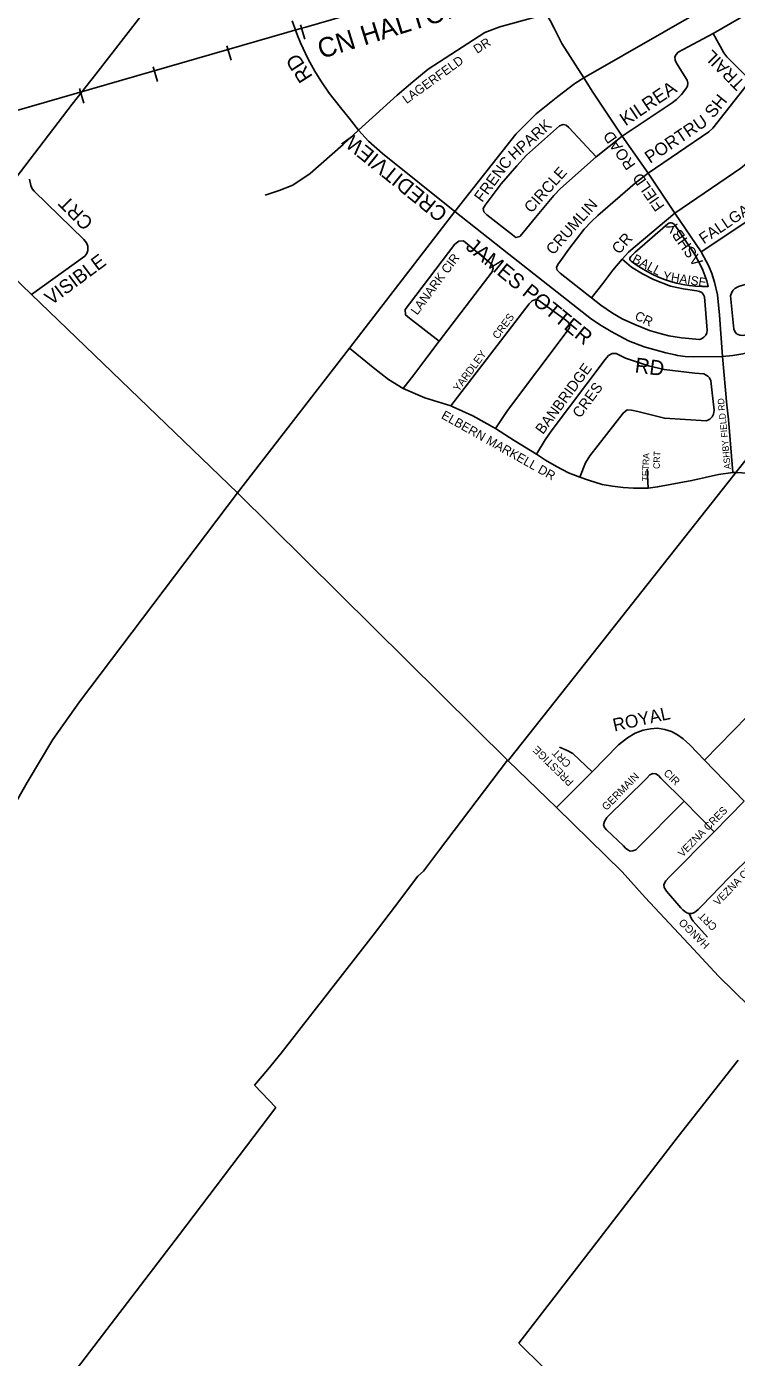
# Model space of a CAD drawing. Extents: x 586326 to 623965, y 4819854 to 4857850.
# Drawn here: x 594011 to 595187, y 4834124 to 4836331 of the extents above; entities that cross this region are included whole.
import ezdxf

# ---------------------------------------------------------------- set-up
doc = ezdxf.new("R2010")
doc.units = 0
for name, color, linetype in [('Lots_Concessions', 7, 'Continuous'), ('Major Rds and Hwys', 7, 'Continuous'), ('Major Rds Lbls', 7, 'Continuous'), ('Minor Rd Lbls', 7, 'Continuous'), ('Minor Rds', 7, 'Continuous'), ('Park Outlines', 7, 'Continuous'), ('Proposed Minor Rds', 7, 'Continuous'), ('Proposed Rd Lbls', 7, 'Continuous'), ('Proposed Secondary Rds', 7, 'Continuous'), ('Railways_lbls', 7, 'Continuous'), ('Secondary Rds Lbls', 7, 'Continuous')]:
    doc.layers.add(name, color=color, linetype=linetype)

msp = doc.modelspace()

# ---------------------------------------------------------------- linework, layer by layer
at = {"layer": 'Lots_Concessions'}
for p, q in [((594125.3, 4836252), (594335.6, 4836524.4)), ((594085.9, 4836202.3), (594125.3, 4836252)), ((593920.7, 4835985.5), (594085.9, 4836202.3)), ((595225.7, 4835641.7), (595021.9, 4835383.8)), ((595021.9, 4835383.8), (594918.4, 4835252.9)), ((594918.4, 4835252.9), (594809.2, 4835114.5)), ((594693.1, 4834963.8), (594807.1, 4835114.7)), ((594668.3, 4834930.6), (594693.1, 4834963.8)), ((594620, 4834870.6), (594658.9, 4834922.1)), ((594658.9, 4834922.1), (594668.3, 4834930.6)), ((594584.7, 4834824.2), (594620, 4834870.6)), ((594432.6, 4834628.9), (594584.7, 4834824.2)), ((594410.5, 4834601.5), (594432.6, 4834628.9)), ((595090.1, 4834490.8), (595189.4, 4834617.2)), ((594388, 4834575.6), (594410.5, 4834601.5)), ((594423.5, 4834538.8), (594388, 4834575.6)), ((594263.9, 4834328.4), (594423.5, 4834538.8)), ((594960.8, 4834322.8), (595090.1, 4834490.8)), ((594071.9, 4834076.6), (594263.9, 4834328.4)), ((594826.2, 4834147.9), (594960.8, 4834322.8)), ((594866.7, 4834108.2), (594826.2, 4834147.9))]:
    msp.add_line(p, q, dxfattribs=at)
at = {"layer": 'Major Rds and Hwys'}
for points in [[(595344.3, 4836584), (595329.7, 4836558.5), (595317.2, 4836536.7), (595301, 4836511.7), (595268.8, 4836472.1), (595239.6, 4836442.1), (595206.2, 4836410.8), (595173.6, 4836385.9), (595131.3, 4836359.5), (594933.6, 4836245.9)], [(594560.3, 4836159.4), (594544.8, 4836178.9), (594530.7, 4836196.9), (594512.1, 4836220.8), (594498.2, 4836241.1), (594488.4, 4836256.9), (594477.3, 4836277.1), (594464.6, 4836304), (594459.4, 4836316.4), (594450.7, 4836340.4)], [(594933.6, 4836245.9), (594918.9, 4836236.4), (594890.6, 4836215.2), (594854.9, 4836186.4), (594821, 4836152.3), (594720.1, 4836024.5)], [(594720.1, 4836024.5), (594600.5, 4836120.5), (594577.2, 4836141.2), (594560.3, 4836159.4)], [(594018.8, 4835886.5), (593918.2, 4835983.5), (593864.6, 4836035.1), (593786.4, 4836114)], [(594720.1, 4836024.5), (594545.7, 4835797.8)], [(595085.4, 4835786.6), (595069.5, 4835790.1), (595033.8, 4835799.8), (595007.8, 4835810.1), (594979.3, 4835825.2), (594962.3, 4835835.1), (594946.6, 4835845.8), (594809.8, 4835953.4), (594720.1, 4836024.5)], [(595434.4, 4835968.2), (595385.4, 4835902.4), (595377.6, 4835893), (595369.8, 4835884.1), (595360.5, 4835874.4), (595351.6, 4835865.6), (595343, 4835857.8), (595333.8, 4835850.2), (595324.5, 4835843.3), (595309.8, 4835833.2), (595298.4, 4835825.9), (595285.1, 4835818.5), (595269, 4835810.7), (595254.9, 4835804.6), (595243, 4835800.4), (595219.6, 4835793.6), (595197.3, 4835788.6), (595180.7, 4835785.6), (595163.7, 4835783.9)], [(594359.9, 4835557.6), (594018.8, 4835886.5)], [(594545.7, 4835797.8), (594359.9, 4835557.6)], [(595163.7, 4835783.9), (595116.2, 4835783.4), (595101.7, 4835784), (595088.9, 4835785.8), (595085.4, 4835786.6)], [(594359.9, 4835557.6), (594098.2, 4835211.5), (594053.9, 4835149), (594011.7, 4835077.5), (593963.8, 4834993.9), (593882.4, 4834851.8), (593835.5, 4834781.4), (593563.8, 4834427.2)], [(594888.4, 4835036), (594809, 4835113), (594359.9, 4835557.6)], [(595333.6, 4834583.5), (595157, 4834756.6), (595115.5, 4834801.5), (595035.7, 4834886.9), (594997.4, 4834929.6), (594888.4, 4835036)]]:
    msp.add_lwpolyline(points, dxfattribs=at)
at = {"layer": 'Minor Rds'}
for points in [[(595319.1, 4836251.4), (595280.1, 4836281.8), (595233.9, 4836328.9), (595221.7, 4836345.3), (595218.6, 4836348.8), (595214.9, 4836351.5), (595211.5, 4836353), (595208.9, 4836353.3), (595205.4, 4836352.7), (595148.2, 4836319.4)], [(594933.6, 4836245.9), (594897.6, 4836303), (594890.9, 4836316.2), (594884.7, 4836328.2), (594877.8, 4836341.1), (594874.6, 4836346.4), (594870, 4836349.9), (594864.4, 4836349.9), (594853.2, 4836346.4), (594794.5, 4836330.4), (594769.6, 4836321.1), (594676.1, 4836260.1), (594650.8, 4836239.4), (594624.4, 4836217.2), (594560.3, 4836159.4)], [(595148.2, 4836319.4), (595090.1, 4836288.3), (595086.8, 4836284.7), (595084.7, 4836280.5), (595085.2, 4836275.4), (595087.4, 4836270.5), (595104.9, 4836242.1), (595106, 4836237.2), (595105.7, 4836232.3), (595103.1, 4836227.7), (595095.9, 4836218.5), (595087.4, 4836210.2), (595080, 4836204.7), (594997.2, 4836149.3)], [(595040.3, 4836087.7), (595140.9, 4836156.2), (595147.6, 4836162.4), (595202.8, 4836232.5), (595205.9, 4836239.8), (595205, 4836244.4), (595202, 4836249.1), (595170.7, 4836280.9), (595165.9, 4836287.6), (595148.2, 4836319.4)], [(594997.2, 4836149.3), (594948.8, 4836222.4), (594933.6, 4836245.9)], [(595084.4, 4836021.5), (595193.8, 4836095.9), (595203.4, 4836104), (595209.9, 4836110.5), (595269.7, 4836187.3)], [(594560.3, 4836159.4), (594535, 4836135.6), (594480.4, 4836087.5), (594451.9, 4836068.1), (594429, 4836059.3), (594405.7, 4836051.4)], [(594954.1, 4836115.2), (594909, 4836163.7), (594904.6, 4836167.5), (594899.4, 4836168.4), (594893.8, 4836166.4), (594838.6, 4836117.8), (594822.6, 4836099.8), (594797.1, 4836070.4)], [(594954.1, 4836115.2), (594997.2, 4836149.3)], [(595040.3, 4836087.7), (594997.2, 4836149.3)], [(594853.6, 4836014.6), (594884.3, 4836051.1), (594895.1, 4836062.2), (594954.1, 4836115.2)], [(595040.3, 4836087.7), (595019.1, 4836071.3), (594956.8, 4836017.8), (594946.6, 4836008), (594934.4, 4835995.2), (594909.1, 4835961.9)], [(595084.4, 4836021.5), (595040.3, 4836087.7)], [(594797.1, 4836070.4), (594770.6, 4836035), (594767.2, 4836029.3), (594768.4, 4836023.6), (594773, 4836018.6), (594815.4, 4835985.4), (594821.2, 4835981.2), (594827.8, 4835982.9), (594834, 4835989.8), (594853.6, 4836014.6)], [(594997.3, 4835945.2), (595008.1, 4835956.8), (595018.8, 4835966.5), (595084.4, 4836021.5)], [(595128.1, 4835957.7), (595084.4, 4836021.5)], [(595128.1, 4835957.7), (595237, 4836029.6)], [(594694.4, 4835809.2), (594644.9, 4835847.3), (594638.6, 4835852.9), (594638, 4835862.1), (594644.8, 4835871), (594720.2, 4835969.9), (594726.7, 4835975.2), (594734.7, 4835975.6)], [(594734.7, 4835975.6), (594780.5, 4835937.7), (594782.6, 4835934.8), (594783.6, 4835930.1), (594782, 4835924.5), (594694.4, 4835809.2)], [(594909.1, 4835961.9), (594896.8, 4835944.8), (594890.8, 4835936.5), (594888.4, 4835931.4), (594889.8, 4835926.8), (594894.8, 4835922.1), (594946.6, 4835881.1)], [(595163.7, 4835783.9), (595158.6, 4835852.3), (595155.2, 4835886), (595150.5, 4835907.3), (595146, 4835921.6), (595140.8, 4835933.7), (595128.1, 4835957.7)], [(595355.6, 4835916.9), (595353.8, 4835912.2), (595349.5, 4835905.6), (595335, 4835890.7), (595302.9, 4835864.9), (595263.7, 4835841.6), (595225.6, 4835826.4), (595203.4, 4835820), (595196.5, 4835818.6), (595192.2, 4835819.3), (595187, 4835821.6), (595183.9, 4835825.1), (595182.1, 4835829.2), (595177.1, 4835884.7), (595178.9, 4835890.7), (595181, 4835894.1), (595183.9, 4835896.8), (595189.9, 4835900.2), (595208.5, 4835905.5), (595231.9, 4835916), (595253.3, 4835929.4), (595266.3, 4835939.3), (595281.5, 4835952.4), (595295.6, 4835969)], [(594965.2, 4835905.2), (594982.1, 4835927), (594997.3, 4835945.2)], [(595042.9, 4835827.1), (595058, 4835822.4), (595074.4, 4835818.1), (595095.6, 4835814.8), (595125.2, 4835811.9), (595129, 4835813), (595132.8, 4835815.8), (595135.7, 4835819.2), (595137.5, 4835823.2), (595138.1, 4835827.8), (595133.5, 4835883.1), (595131.8, 4835887.2), (595129.2, 4835889.9), (595125.6, 4835891.6), (595121.1, 4835892.7), (595098.6, 4835896), (595077.5, 4835900.8), (595049, 4835911.5), (595030.8, 4835920.7), (595012.6, 4835932.3), (594997.3, 4835945.2)], [(594946.6, 4835881.1), (594965.2, 4835905.2)], [(594713.4, 4835702.1), (594843.4, 4835871), (594848.2, 4835876.2), (594853.5, 4835878.6), (594859.5, 4835877), (594904, 4835844.2), (594908, 4835841), (594910.9, 4835836.9), (594910.2, 4835831.2), (594906.4, 4835825.9), (594807.2, 4835694.5), (594787.4, 4835664.4)], [(594946.6, 4835881.1), (594961.9, 4835868.9), (594981.2, 4835855.8), (594997.6, 4835846.3), (595018.4, 4835836.7), (595042.9, 4835827.1)], [(594652, 4835753.7), (594673.6, 4835782.1), (594694.4, 4835809.2)], [(594855.4, 4835621.7), (594869.6, 4835645.6), (594879.8, 4835660.1), (594969.4, 4835779), (594974.9, 4835785.5), (594980.9, 4835788.9), (594987.3, 4835788.8), (595002.9, 4835781.3), (595040.9, 4835768.6), (595067, 4835762.2), (595117.6, 4835756.2)], [(595163.7, 4835783.9), (595170.5, 4835703)], [(595117.6, 4835756.2), (595132.6, 4835754.9), (595136.7, 4835753.2), (595139.4, 4835751.4), (595142.2, 4835748.3), (595144.3, 4835743.7), (595145.7, 4835728.5)], [(594634.4, 4835730.7), (594652, 4835753.7)], [(595145.7, 4835728.5), (595149.7, 4835695.1), (595148.5, 4835688.3), (595146.4, 4835683.9), (595142.8, 4835680.2), (595136.8, 4835677), (595067.3, 4835681.5), (595023.1, 4835692.8), (595012.7, 4835695), (595005.6, 4835695.4), (594999, 4835690.2), (594943.7, 4835619.4), (594936.8, 4835607.8), (594927.2, 4835584.1)], [(595170.5, 4835703), (595173.3, 4835679.7), (595180.7, 4835591.8)], [(595040.2, 4835565.7), (595038.7, 4835597.3)], [(595134, 4835114.7), (595205.2, 4835187.4), (595209.6, 4835190.6), (595214.4, 4835192.3), (595219, 4835192.3), (595223.3, 4835190.7), (595228.2, 4835187.9), (595273.4, 4835159.5)], [(595134, 4835114.7), (595109.3, 4835139.9), (595098.4, 4835150), (595089.2, 4835156.6), (595079.2, 4835161.9), (595068, 4835165.6), (595056, 4835167.4), (595044.4, 4835166.8), (595032.1, 4835164.5), (595018.9, 4835159.4), (595006, 4835151.6), (594991.3, 4835139.9), (594947.5, 4835095)], [(594947.5, 4835095), (594915.4, 4835125.5), (594906.2, 4835130.8), (594893.3, 4835136.1)], [(594947.5, 4835095), (594888.4, 4835036)], [(595199.7, 4835046.5), (595134, 4835114.7)], [(594971.3, 4834998.9), (594967.9, 4835003), (594966.6, 4835007.6), (594968.3, 4835013), (594972.1, 4835019.4), (595037.6, 4835084.2), (595043.2, 4835090.1), (595047.9, 4835092.4), (595052.9, 4835092), (595057.5, 4835089), (595061.3, 4835085), (595100.2, 4835046.5)], [(595100.2, 4835046.5), (595019.8, 4834965.8), (595015, 4834964.1), (595010.7, 4834963.9), (595006.5, 4834965.9), (595003, 4834968.6), (594999.3, 4834972.4), (594971.3, 4834998.9)], [(595100.2, 4835046.5), (595149.5, 4834996)], [(595149.5, 4834996), (595174.6, 4835021.2), (595199.7, 4835046.5)], [(595108.1, 4834860.5), (595104.4, 4834861.6), (595100.9, 4834863.6), (595097.9, 4834866.3), (595094.5, 4834870), (595070.8, 4834897.4), (595066.7, 4834903.5), (595066.2, 4834908.6), (595069.5, 4834914.3), (595075.3, 4834920.6), (595149.5, 4834996)], [(595254.1, 4834998.4), (595174.1, 4834919.5), (595129.9, 4834873.6), (595123.1, 4834866.8), (595117.3, 4834861.9), (595112.6, 4834860.3), (595108.1, 4834860.5)], [(595138.5, 4834820.9), (595114.9, 4834847.4), (595112.1, 4834851.5), (595110.3, 4834855.4), (595108.1, 4834860.5)]]:
    msp.add_lwpolyline(points, dxfattribs=at)
at = {"layer": 'Park Outlines'}
msp.add_lwpolyline([(595072.9, 4836003.9), (595026.5, 4835963.7), (595018.9, 4835956.8), (595011.5, 4835949.7), (595010.5, 4835948.3), (595010, 4835946.7), (595010.2, 4835945), (595010.8, 4835943.4), (595012, 4835942.2), (595020.5, 4835935.9), (595029.3, 4835930.1), (595038.5, 4835924.8), (595047.9, 4835920), (595057.5, 4835915.6), (595067.4, 4835911.8), (595077.4, 4835908.5), (595087.6, 4835905.7), (595098, 4835903.5), (595108.4, 4835901.8), (595118.9, 4835900.7), (595129.5, 4835900.1), (595140.1, 4835900.1), (595137.5, 4835909.1), (595134.5, 4835918), (595131, 4835926.8), (595127.2, 4835935.4), (595122.9, 4835943.7), (595118.2, 4835951.9), (595113.1, 4835959.8), (595084, 4836002.5), (595082.6, 4836004), (595080.8, 4836005.1), (595078.8, 4836005.7), (595076.7, 4836005.6), (595074.7, 4836005)], close=True, dxfattribs=at)
at = {"layer": 'Proposed Minor Rds'}
msp.add_lwpolyline([(594018.8, 4835886.5), (594106.9, 4835950.3), (594110.7, 4835954.6), (594112.3, 4835959.9), (594112, 4835966.7), (594109.9, 4835972.3), (594105.6, 4835977.7), (594023.3, 4836058.3), (594020.1, 4836062), (594017.8, 4836067.4), (594015.6, 4836078.1)], dxfattribs=at)
at = {"layer": 'Proposed Secondary Rds'}
for points in [[(594634.4, 4835730.7), (594610.1, 4835745.7), (594584.6, 4835765.6), (594545.7, 4835797.8)], [(594699.2, 4835706.6), (594670.6, 4835715.5), (594634.4, 4835730.7)], [(594713.4, 4835702.1), (594699.2, 4835706.6)], [(594787.4, 4835664.4), (594750.2, 4835685.3), (594715.9, 4835701), (594713.4, 4835702.1)], [(594855.4, 4835621.7), (594818.6, 4835644.8), (594787.4, 4835664.4)], [(594927.2, 4835584.1), (594908.5, 4835591.2), (594888.4, 4835601.4), (594870.2, 4835612.3), (594855.4, 4835621.7)], [(595040.2, 4835565.7), (595016.3, 4835565.5), (594998.9, 4835566.7), (594981.5, 4835568.9), (594964.2, 4835571.6), (594941.3, 4835578.9), (594927.2, 4835584.1)], [(595180.7, 4835591.8), (595156.7, 4835588.2), (595112.9, 4835578.3), (595056, 4835567.7), (595040.2, 4835565.7)], [(595186, 4835591.7), (595180.7, 4835591.8)], [(595322.1, 4835531.4), (595310.7, 4835541.9), (595295.5, 4835554), (595279.6, 4835564.5), (595267.4, 4835571.7), (595252.5, 4835578), (595238.3, 4835583.2), (595221.6, 4835587.1), (595204.8, 4835590.2), (595186, 4835591.7)]]:
    msp.add_lwpolyline(points, dxfattribs=at)
at = {"layer": 'Railways_lbls'}
for p, q in [((594464.5, 4836334.1), (594471.5, 4836310.1)), ((594342.5, 4836299.1), (594349.5, 4836275.1)), ((594220.5, 4836264.1), (594227.5, 4836240.1)), ((594098.5, 4836228.1), (594105.5, 4836204.1))]:
    msp.add_line(p, q, dxfattribs=at)
msp.add_lwpolyline([(595017.5, 4836489.2), (594999.5, 4836484.2), (594995.5, 4836482.2), (594473.5, 4836330.2), (594466.5, 4836328.2), (593546.5, 4836062.2)], dxfattribs=at)

# ---------------------------------------------------------------- texts
at = {"layer": 'Major Rds Lbls'}
for s, height, rotation, p in [('RD', 25, 122.941, (594485.5, 4836248.1)), ('CREDITVIEW ', 25.002, 140.9481, (594710, 4836024.3)), ('JAMES POTTER', 25.002, 320.8646, (594736.4, 4835963.3)), ('RD', 25, 352.6202, (595017.4, 4835757.6))]:
    msp.add_text(s, height=height, rotation=rotation, dxfattribs=at).set_placement(p)
at = {"layer": 'Minor Rd Lbls'}
for s, height, rotation, p in [('DR', 14.88, 32.6505, (594757, 4836285.5)), ('TRAIL', 20.78, 134.7342, (595202, 4836237.9)), ('LAGERFELD', 14.88, 35.8189, (594640.1, 4836202.3)), ('KILREA', 22.05, 33.987, (595002.9, 4836165.1)), ('SH', 20.78, 50.9286, (595148.3, 4836177.8)), ('HPARK', 18.47, 41.685, (594818.7, 4836108.5)), ('PORTRU', 20.78, 33.987, (595043.6, 4836103.2)), ('ASHBY    FIELD  ROAD', 18.466, 124.8856, (595131.9, 4835941.7)), ('FRENC', 18.47, 53.4608, (594765.4, 4836038.4)), ('CIRCLE', 18.47, 48.3094, (594846.9, 4836020.6)), ('CRUMLIN', 18.47, 48.2736, (594883.1, 4835951.1)), ('FALLGATE', 18.47, 33.987, (595132.6, 4835969.7)), ('CR', 18.47, 48.2736, (594992.1, 4835952.2)), ('LANARK CIR', 14.88, 53.4703, (594657.7, 4835851.6)), ('BALL', 15.4, 332.4796, (595012.6, 4835940.8)), ('YHAISE', 14.79, 350.8687, (595064.3, 4835910.6)), ('CRES', 12.64, 53.4703, (594791.4, 4835811.7)), ('CR', 15.4, 334.6582, (595016.8, 4835846.1)), ('YARDLEY', 12.64, 53.4703, (594726.4, 4835724.7)), ('BANBRIDGE', 17.5, 53.4703, (594866.1, 4835653.7)), (' CRES', 17.5, 53.4703, (594923.7, 4835675.3)), ('ASHBY FIELD RD', 10.747, 95.6427, (595177.5, 4835597.6)), ('TETRA', 10.75, 87.8966, (595040.8, 4835576.6)), ('CRT', 10.75, 87.8966, (595059.5, 4835597.3)), ('ROYAL', 21.28, 12.579, (594984.5, 4835162)), ('PRESTIGE', 12.64, 135.5403, (594917.9, 4835079.4)), ('CRT', 12.64, 135.5403, (594913.7, 4835110)), ('GERMAIN', 12.64, 45.6306, (594971.4, 4835030.2)), ('CIR', 12.64, 315.6306, (595064.9, 4835092)), ('VEZNA CRES', 12.64, 45.6306, (595097.3, 4834953)), ('VEZNA CRES', 12.64, 45.6306, (595156.4, 4834872.5)), ('HANGO', 12.64, 135.6306, (595143.1, 4834809.6)), ('CRT', 12.64, 135.6306, (595155.9, 4834839.5))]:
    msp.add_text(s, height=height, rotation=rotation, dxfattribs=at).set_placement(p)
at = {"layer": 'Proposed Rd Lbls'}
for s, rotation, p in [('CRT', 134.6865, (594122.5, 4836007.2)), ('VISIBLE', 36.5607, (594051.4, 4835868))]:
    msp.add_text(s, height=22.95, rotation=rotation, dxfattribs=at).set_placement(p)
at = {"layer": 'Railways_lbls'}
msp.add_text('CN HALTON SUBDIVISION', height=32.363, rotation=17.3062, dxfattribs=at).set_placement((594498.7, 4836277.2))
at = {"layer": 'Secondary Rds Lbls'}
msp.add_text('ELBERN MARKELL DR', height=14.875, rotation=330.616, dxfattribs=at).set_placement((594696.4, 4835682.2))

doc.saveas('drawing.dxf')
